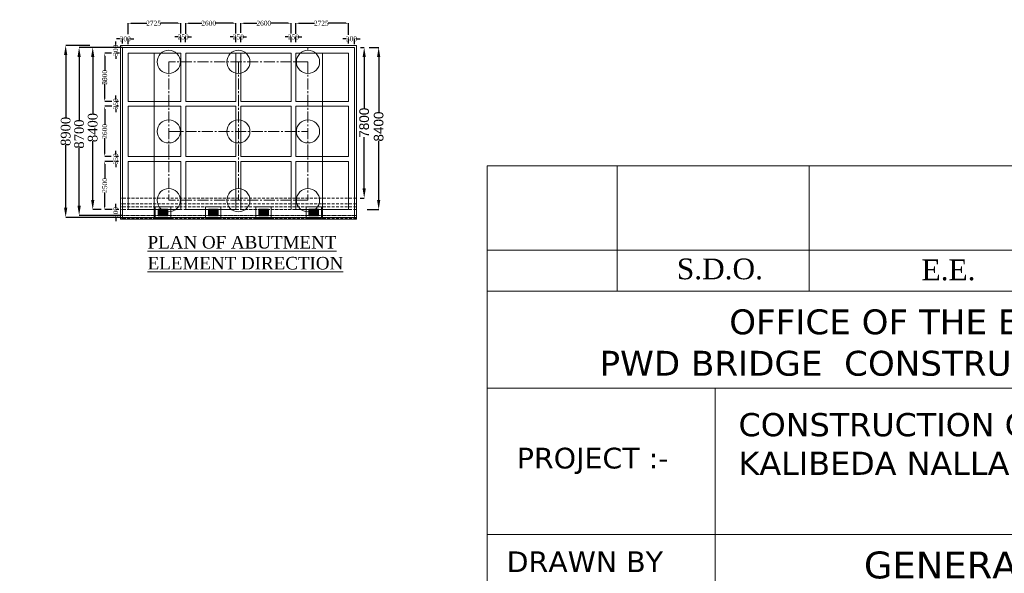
# Model space of a CAD drawing. Header units: millimetres. Extents: x -20950785 to 389010297, y -11535949 to 14056629.
# Tile 368 of 654: x 14741799 to 14843636, y -1653982 to -1596660. Entities that reach past the tile are written whole.
import ezdxf

# ---------------------------------------------------------------- set-up
doc = ezdxf.new("R2010")
doc.units = ezdxf.units.MM
doc.header["$LTSCALE"] = 60
doc.header["$MEASUREMENT"] = 0
doc.linetypes.add('CENTER2', pattern=[28.575, 19.05, -3.175, 3.175, -3.175])
doc.linetypes.add('HIDDEN', pattern=[0.375, 0.25, -0.125])
doc.styles.add('PDF Arial Bold', font='times.ttf')
doc.styles.add('style1', font='txt.shx', dxfattribs={"height": 1})
doc.dimstyles.get("Standard").update_dxf_attribs({"dimtxt": 400, "dimasz": 215, "dimexe": 0.18, "dimexo": 0.0625, "dimgap": 0.09, "dimtad": 0, "dimtih": 1, "dimtoh": 1, "dimdec": 0, "dimzin": 4, "dimdsep": 46, "dimtxsty": 'Standard', "dimblk": 'OPEN90', "dimcen": 0, "dimadec": 0, "dimazin": 1, "dimtfac": 1, "dimtdec": 0, "dimtix": 1, "dimtofl": 0, "dimtmove": 0, "dimatfit": 3, "dimldrblk": 'OPEN30', "dimfxl": 1, "dimtolj": 1, "dimtzin": 0, "dimarcsym": 0})

# ---------------------------------------------------------------- blocks, each defined once
blk = doc.blocks.new('*D1741')
at = {"color": 0, "linetype": 'Continuous', "lineweight": -2, "ltscale": 2, "transparency": 16777216}
for p, q in [((14777051, -1599528), (14777430, -1599528)), ((14777430, -1600528), (14777430, -1605841)), ((14777430, -1614128), (14777430, -1608815)), ((14777020, -1615128), (14777430, -1615128))]:
    blk.add_line(p, q, dxfattribs=at)
at = {"color": 0, "linetype": 'Continuous', "lineweight": 9, "ltscale": 2, "transparency": 16777216}
for points in [[(14777263, -1600528), (14777597, -1600528), (14777430, -1599528)], [(14777263, -1614128), (14777597, -1614128), (14777430, -1615128)]]:
    blk.add_solid(points, dxfattribs=at)
at = {"layer": 'Defpoints', "color": 0, "linetype": 'Continuous', "lineweight": 9, "ltscale": 2, "transparency": 16777216}
for p in [(14777051, -1599528), (14777020, -1615128), (14777430, -1615128)]:
    blk.add_point(p, dxfattribs=at)
at = {"color": 0, "linetype": 'Continuous', "lineweight": 9, "ltscale": 2, "transparency": 16777216, "insert": (14777430, -1607328), "char_height": 1000, "attachment_point": 5, "rotation": 90, "style": 'PDF Arial Bold'}
blk.add_mtext('\\A1;{\\fArial|b0|i0|c0|p34;7800}', dxfattribs=at)
blk = doc.blocks.new('*D1742')
at = {"color": 0, "linetype": 'Continuous', "lineweight": -2, "ltscale": 2, "transparency": 16777216}
for p, q in [((14777944, -1599528), (14778927, -1599528)), ((14778927, -1600528), (14778927, -1606236)), ((14778927, -1615328), (14778927, -1609220)), ((14777727, -1616328), (14778927, -1616328))]:
    blk.add_line(p, q, dxfattribs=at)
at = {"color": 0, "linetype": 'Continuous', "lineweight": 9, "ltscale": 2, "transparency": 16777216}
for points in [[(14778760, -1600528), (14779094, -1600528), (14778927, -1599528)], [(14778760, -1615328), (14779094, -1615328), (14778927, -1616328)]]:
    blk.add_solid(points, dxfattribs=at)
at = {"layer": 'Defpoints', "color": 0, "linetype": 'Continuous', "lineweight": 9, "ltscale": 2, "transparency": 16777216}
for p in [(14777944, -1599528), (14777727, -1616328), (14778927, -1616328)]:
    blk.add_point(p, dxfattribs=at)
at = {"color": 0, "linetype": 'Continuous', "lineweight": 9, "ltscale": 2, "transparency": 16777216, "insert": (14778927, -1607728), "char_height": 1000, "attachment_point": 5, "rotation": 90, "style": 'PDF Arial Bold'}
blk.add_mtext('\\A1;{\\fArial|b0|i0|c0|p34;8400}', dxfattribs=at)
blk = doc.blocks.new('*D1744')
at = {"color": 0, "linetype": 'Continuous', "lineweight": -2, "ltscale": 2, "transparency": 16777216}
for p, q in [((14770367, -1598113), (14770367, -1597028)), ((14770667, -1597029), (14772290, -1597029)), ((14775517, -1597029), (14773702, -1597029)), ((14775817, -1598235), (14775817, -1597028))]:
    blk.add_line(p, q, dxfattribs=at)
at = {"color": 0, "linetype": 'Continuous', "lineweight": 9, "ltscale": 2, "transparency": 16777216}
for points in [[(14770667, -1596979), (14770667, -1597079), (14770367, -1597029)], [(14775517, -1596979), (14775517, -1597079), (14775817, -1597029)]]:
    blk.add_solid(points, dxfattribs=at)
at = {"layer": 'Defpoints', "color": 0, "linetype": 'Continuous', "lineweight": 9, "ltscale": 2, "transparency": 16777216}
for p in [(14770367, -1597029), (14770367, -1598113), (14775817, -1598235)]:
    blk.add_point(p, dxfattribs=at)
at = {"color": 0, "linetype": 'Continuous', "lineweight": 9, "ltscale": 2, "transparency": 16777216, "insert": (14772996, -1597029), "char_height": 500, "attachment_point": 5, "style": 'PDF Arial Bold'}
blk.add_mtext('\\A1;2725', dxfattribs=at)
blk = doc.blocks.new('*D1745')
at = {"color": 0, "linetype": 'Continuous', "lineweight": -2, "ltscale": 2, "transparency": 16777216}
for p, q in [((14764667, -1598023), (14764667, -1597028)), ((14764967, -1597029), (14766329, -1597029)), ((14769567, -1597029), (14767763, -1597029)), ((14769867, -1598080), (14769867, -1597028))]:
    blk.add_line(p, q, dxfattribs=at)
at = {"color": 0, "linetype": 'Continuous', "lineweight": 9, "ltscale": 2, "transparency": 16777216}
for points in [[(14764967, -1596979), (14764967, -1597079), (14764667, -1597029)], [(14769567, -1596979), (14769567, -1597079), (14769867, -1597029)]]:
    blk.add_solid(points, dxfattribs=at)
at = {"layer": 'Defpoints', "color": 0, "linetype": 'Continuous', "lineweight": 9, "ltscale": 2, "transparency": 16777216}
for p in [(14764667, -1597029), (14764667, -1598023), (14769867, -1598080)]:
    blk.add_point(p, dxfattribs=at)
at = {"color": 0, "linetype": 'Continuous', "lineweight": 9, "ltscale": 2, "transparency": 16777216, "insert": (14767046, -1597029), "char_height": 500, "attachment_point": 5, "style": 'PDF Arial Bold'}
blk.add_mtext('\\A1;2600', dxfattribs=at)
blk = doc.blocks.new('*D1746')
at = {"color": 0, "linetype": 'Continuous', "lineweight": -2, "ltscale": 2, "transparency": 16777216}
for p, q in [((14758967, -1598127), (14758967, -1597028)), ((14759267, -1597029), (14760629, -1597029)), ((14763867, -1597029), (14762063, -1597029)), ((14764167, -1598104), (14764167, -1597028))]:
    blk.add_line(p, q, dxfattribs=at)
at = {"color": 0, "linetype": 'Continuous', "lineweight": 9, "ltscale": 2, "transparency": 16777216}
for points in [[(14759267, -1596979), (14759267, -1597079), (14758967, -1597029)], [(14763867, -1596979), (14763867, -1597079), (14764167, -1597029)]]:
    blk.add_solid(points, dxfattribs=at)
at = {"layer": 'Defpoints', "color": 0, "linetype": 'Continuous', "lineweight": 9, "ltscale": 2, "transparency": 16777216}
for p in [(14758967, -1597029), (14758967, -1598127), (14764167, -1598104)]:
    blk.add_point(p, dxfattribs=at)
at = {"color": 0, "linetype": 'Continuous', "lineweight": 9, "ltscale": 2, "transparency": 16777216, "insert": (14761346, -1597029), "char_height": 500, "attachment_point": 5, "style": 'PDF Arial Bold'}
blk.add_mtext('\\A1;2600', dxfattribs=at)
blk = doc.blocks.new('*D1747')
at = {"color": 0, "linetype": 'Continuous', "lineweight": -2, "ltscale": 2, "transparency": 16777216}
for p, q in [((14753017, -1598175), (14753017, -1597028)), ((14753317, -1597029), (14754940, -1597029)), ((14758167, -1597029), (14756352, -1597029)), ((14758467, -1598079), (14758467, -1597028))]:
    blk.add_line(p, q, dxfattribs=at)
at = {"color": 0, "linetype": 'Continuous', "lineweight": 9, "ltscale": 2, "transparency": 16777216}
for points in [[(14753317, -1596979), (14753317, -1597079), (14753017, -1597029)], [(14758167, -1596979), (14758167, -1597079), (14758467, -1597029)]]:
    blk.add_solid(points, dxfattribs=at)
at = {"layer": 'Defpoints', "color": 0, "linetype": 'Continuous', "lineweight": 9, "ltscale": 2, "transparency": 16777216}
for p in [(14753017, -1597029), (14753017, -1598175), (14758467, -1598079)]:
    blk.add_point(p, dxfattribs=at)
at = {"color": 0, "linetype": 'Continuous', "lineweight": 9, "ltscale": 2, "transparency": 16777216, "insert": (14755646, -1597029), "char_height": 500, "attachment_point": 5, "style": 'PDF Arial Bold'}
blk.add_mtext('\\A1;2725', dxfattribs=at)
blk = doc.blocks.new('*D1748')
at = {"color": 0, "linetype": 'Continuous', "lineweight": -2, "ltscale": 2, "transparency": 16777216}
for p, q in [((14769567, -1598447), (14769267, -1598447)), ((14769867, -1598990), (14769867, -1598446)), ((14770367, -1599001), (14770367, -1598446)), ((14770667, -1598447), (14770967, -1598447))]:
    blk.add_line(p, q, dxfattribs=at)
at = {"color": 0, "linetype": 'Continuous', "lineweight": 9, "ltscale": 2, "transparency": 16777216}
for points in [[(14769567, -1598397), (14769567, -1598497), (14769867, -1598447)], [(14770667, -1598397), (14770667, -1598497), (14770367, -1598447)]]:
    blk.add_solid(points, dxfattribs=at)
at = {"layer": 'Defpoints', "color": 0, "linetype": 'Continuous', "lineweight": 9, "ltscale": 2, "transparency": 16777216}
for p in [(14769867, -1598447), (14769867, -1598990), (14770367, -1599001)]:
    blk.add_point(p, dxfattribs=at)
at = {"color": 0, "linetype": 'Continuous', "lineweight": 9, "ltscale": 2, "transparency": 16777216, "insert": (14770117, -1598447), "char_height": 500, "attachment_point": 5, "style": 'PDF Arial Bold'}
blk.add_mtext('\\A1;250', dxfattribs=at)
blk = doc.blocks.new('*D1749')
at = {"color": 0, "linetype": 'Continuous', "lineweight": -2, "ltscale": 2, "transparency": 16777216}
for p, q in [((14763867, -1598447), (14763567, -1598447)), ((14764167, -1598990), (14764167, -1598446)), ((14764667, -1599001), (14764667, -1598446)), ((14764967, -1598447), (14765267, -1598447))]:
    blk.add_line(p, q, dxfattribs=at)
at = {"color": 0, "linetype": 'Continuous', "lineweight": 9, "ltscale": 2, "transparency": 16777216}
for points in [[(14763867, -1598397), (14763867, -1598497), (14764167, -1598447)], [(14764967, -1598397), (14764967, -1598497), (14764667, -1598447)]]:
    blk.add_solid(points, dxfattribs=at)
at = {"layer": 'Defpoints', "color": 0, "linetype": 'Continuous', "lineweight": 9, "ltscale": 2, "transparency": 16777216}
for p in [(14764167, -1598447), (14764167, -1598990), (14764667, -1599001)]:
    blk.add_point(p, dxfattribs=at)
at = {"color": 0, "linetype": 'Continuous', "lineweight": 9, "ltscale": 2, "transparency": 16777216, "insert": (14764417, -1598447), "char_height": 500, "attachment_point": 5, "style": 'PDF Arial Bold'}
blk.add_mtext('\\A1;250', dxfattribs=at)
blk = doc.blocks.new('*D1676')
at = {"color": 0, "linetype": 'Continuous', "lineweight": -2, "ltscale": 2, "transparency": 16777216}
for p, q in [((14758160, -1598447), (14757860, -1598447)), ((14758460, -1598990), (14758460, -1598446)), ((14758960, -1599001), (14758960, -1598446)), ((14759260, -1598447), (14759560, -1598447))]:
    blk.add_line(p, q, dxfattribs=at)
at = {"color": 0, "linetype": 'Continuous', "lineweight": 9, "ltscale": 2, "transparency": 16777216}
for points in [[(14758160, -1598397), (14758160, -1598497), (14758460, -1598447)], [(14759260, -1598397), (14759260, -1598497), (14758960, -1598447)]]:
    blk.add_solid(points, dxfattribs=at)
at = {"layer": 'Defpoints', "color": 0, "linetype": 'Continuous', "lineweight": 9, "ltscale": 2, "transparency": 16777216}
for p in [(14758460, -1598447), (14758460, -1598990), (14758960, -1599001)]:
    blk.add_point(p, dxfattribs=at)
at = {"color": 0, "linetype": 'Continuous', "lineweight": 9, "ltscale": 2, "transparency": 16777216, "insert": (14758710, -1598447), "char_height": 500, "attachment_point": 5, "style": 'PDF Arial Bold'}
blk.add_mtext('\\A1;250', dxfattribs=at)
blk = doc.blocks.new('*D1677')
at = {"color": 0, "linetype": 'Continuous', "lineweight": -2, "ltscale": 2, "transparency": 16777216}
for p, q in [((14775517, -1598647), (14775217, -1598647)), ((14775817, -1599131), (14775817, -1598646)), ((14776416, -1599201), (14776416, -1598646)), ((14776716, -1598647), (14777016, -1598647))]:
    blk.add_line(p, q, dxfattribs=at)
at = {"color": 0, "linetype": 'Continuous', "lineweight": 9, "ltscale": 2, "transparency": 16777216}
for points in [[(14775517, -1598597), (14775517, -1598697), (14775817, -1598647)], [(14776716, -1598597), (14776716, -1598697), (14776416, -1598647)]]:
    blk.add_solid(points, dxfattribs=at)
at = {"layer": 'Defpoints', "color": 0, "linetype": 'Continuous', "lineweight": 9, "ltscale": 2, "transparency": 16777216}
for p in [(14775817, -1598647), (14775817, -1599131), (14776416, -1599201)]:
    blk.add_point(p, dxfattribs=at)
at = {"color": 0, "linetype": 'Continuous', "lineweight": 9, "ltscale": 2, "transparency": 16777216, "insert": (14776116, -1598647), "char_height": 500, "attachment_point": 5, "style": 'PDF Arial Bold'}
blk.add_mtext('\\A1;300', dxfattribs=at)
blk = doc.blocks.new('*D1678')
at = {"color": 0, "linetype": 'Continuous', "lineweight": -2, "ltscale": 2, "transparency": 16777216}
for p, q in [((14752117, -1598647), (14751817, -1598647)), ((14752417, -1599131), (14752417, -1598646)), ((14753016, -1599201), (14753016, -1598646)), ((14753316, -1598647), (14753616, -1598647))]:
    blk.add_line(p, q, dxfattribs=at)
at = {"color": 0, "linetype": 'Continuous', "lineweight": 9, "ltscale": 2, "transparency": 16777216}
for points in [[(14752117, -1598597), (14752117, -1598697), (14752417, -1598647)], [(14753316, -1598597), (14753316, -1598697), (14753016, -1598647)]]:
    blk.add_solid(points, dxfattribs=at)
at = {"layer": 'Defpoints', "color": 0, "linetype": 'Continuous', "lineweight": 9, "ltscale": 2, "transparency": 16777216}
for p in [(14752417, -1598647), (14752417, -1599131), (14753016, -1599201)]:
    blk.add_point(p, dxfattribs=at)
at = {"color": 0, "linetype": 'Continuous', "lineweight": 9, "ltscale": 2, "transparency": 16777216, "insert": (14752716, -1598647), "char_height": 500, "width": 1681.9, "attachment_point": 5, "style": 'PDF Arial Bold'}
blk.add_mtext('\\A1;300', dxfattribs=at)
blk = doc.blocks.new('*D1679')
at = {"color": 0, "linetype": 'Continuous', "lineweight": -2, "ltscale": 2, "transparency": 16777216}
for p, q in [((14751299, -1600128), (14750595, -1600128)), ((14750595, -1600428), (14750595, -1601920)), ((14750595, -1604828), (14750595, -1603336)), ((14751331, -1605128), (14750595, -1605128))]:
    blk.add_line(p, q, dxfattribs=at)
at = {"color": 0, "linetype": 'Continuous', "lineweight": 9, "ltscale": 2, "transparency": 16777216}
for points in [[(14750545, -1600428), (14750645, -1600428), (14750595, -1600128)], [(14750545, -1604828), (14750645, -1604828), (14750595, -1605128)]]:
    blk.add_solid(points, dxfattribs=at)
at = {"layer": 'Defpoints', "color": 0, "linetype": 'Continuous', "lineweight": 9, "ltscale": 2, "transparency": 16777216}
for p in [(14751299, -1600128), (14750595, -1605128), (14751331, -1605128)]:
    blk.add_point(p, dxfattribs=at)
at = {"color": 0, "linetype": 'Continuous', "lineweight": 9, "ltscale": 2, "transparency": 16777216, "insert": (14750595, -1602628), "char_height": 500, "attachment_point": 5, "rotation": 90, "style": 'PDF Arial Bold'}
blk.add_mtext('\\A1;5000', dxfattribs=at)
blk = doc.blocks.new('*D1680')
at = {"color": 0, "linetype": 'Continuous', "lineweight": -2, "ltscale": 2, "transparency": 16777216}
for p, q in [((14751299, -1600128), (14750595, -1600128)), ((14750595, -1600428), (14750595, -1601911)), ((14750595, -1604828), (14750595, -1603345)), ((14751331, -1605128), (14750595, -1605128))]:
    blk.add_line(p, q, dxfattribs=at)
at = {"color": 0, "linetype": 'Continuous', "lineweight": 9, "ltscale": 2, "transparency": 16777216}
for points in [[(14750545, -1600428), (14750645, -1600428), (14750595, -1600128)], [(14750545, -1604828), (14750645, -1604828), (14750595, -1605128)]]:
    blk.add_solid(points, dxfattribs=at)
at = {"layer": 'Defpoints', "color": 0, "linetype": 'Continuous', "lineweight": 9, "ltscale": 2, "transparency": 16777216}
for p in [(14751299, -1600128), (14750595, -1605128), (14751331, -1605128)]:
    blk.add_point(p, dxfattribs=at)
at = {"color": 0, "linetype": 'Continuous', "lineweight": 9, "ltscale": 2, "transparency": 16777216, "insert": (14750595, -1602628), "char_height": 500, "attachment_point": 5, "rotation": 90, "style": 'PDF Arial Bold'}
blk.add_mtext('\\A1;2500', dxfattribs=at)
blk = doc.blocks.new('*D1681')
at = {"color": 0, "linetype": 'Continuous', "lineweight": -2, "ltscale": 2, "transparency": 16777216}
for p, q in [((14751443, -1611328), (14750595, -1611328)), ((14750595, -1611628), (14750595, -1613111)), ((14750595, -1616028), (14750595, -1614545)), ((14751364, -1616328), (14750595, -1616328))]:
    blk.add_line(p, q, dxfattribs=at)
at = {"color": 0, "linetype": 'Continuous', "lineweight": 9, "ltscale": 2, "transparency": 16777216}
for points in [[(14750545, -1611628), (14750645, -1611628), (14750595, -1611328)], [(14750545, -1616028), (14750645, -1616028), (14750595, -1616328)]]:
    blk.add_solid(points, dxfattribs=at)
at = {"layer": 'Defpoints', "color": 0, "linetype": 'Continuous', "lineweight": 9, "ltscale": 2, "transparency": 16777216}
for p in [(14751443, -1611328), (14750595, -1616328), (14751364, -1616328)]:
    blk.add_point(p, dxfattribs=at)
at = {"color": 0, "linetype": 'Continuous', "lineweight": 9, "ltscale": 2, "transparency": 16777216, "insert": (14750595, -1613828), "char_height": 500, "attachment_point": 5, "rotation": 90, "style": 'PDF Arial Bold'}
blk.add_mtext('\\A1;2500', dxfattribs=at)
blk = doc.blocks.new('*D1682')
at = {"color": 0, "linetype": 'Continuous', "lineweight": -2, "ltscale": 2, "transparency": 16777216}
for p, q in [((14751315, -1605628), (14750595, -1605628)), ((14750595, -1605928), (14750595, -1607511)), ((14750595, -1610528), (14750595, -1608945)), ((14751270, -1610828), (14750595, -1610828))]:
    blk.add_line(p, q, dxfattribs=at)
at = {"color": 0, "linetype": 'Continuous', "lineweight": 9, "ltscale": 2, "transparency": 16777216}
for points in [[(14750545, -1605928), (14750645, -1605928), (14750595, -1605628)], [(14750545, -1610528), (14750645, -1610528), (14750595, -1610828)]]:
    blk.add_solid(points, dxfattribs=at)
at = {"layer": 'Defpoints', "color": 0, "linetype": 'Continuous', "lineweight": 9, "ltscale": 2, "transparency": 16777216}
for p in [(14751315, -1605628), (14750595, -1610828), (14751270, -1610828)]:
    blk.add_point(p, dxfattribs=at)
at = {"color": 0, "linetype": 'Continuous', "lineweight": 9, "ltscale": 2, "transparency": 16777216, "insert": (14750595, -1608228), "char_height": 500, "attachment_point": 5, "rotation": 90, "style": 'PDF Arial Bold'}
blk.add_mtext('\\A1;2600', dxfattribs=at)
blk = doc.blocks.new('*D1683')
at = {"color": 0, "linetype": 'Continuous', "lineweight": -2, "ltscale": 2, "transparency": 16777216}
for p, q in [((14751726, -1604828), (14751726, -1604528)), ((14752032.9375, -1605128), (14751725.82, -1605128)), ((14752003.9375, -1605628), (14751725.82, -1605628)), ((14751726, -1605928), (14751726, -1606228))]:
    blk.add_line(p, q, dxfattribs=at)
at = {"color": 0, "linetype": 'Continuous', "lineweight": 9, "ltscale": 2, "transparency": 16777216}
for points in [[(14751676, -1604828), (14751776, -1604828), (14751726, -1605128)], [(14751676, -1605928), (14751776, -1605928), (14751726, -1605628)]]:
    blk.add_solid(points, dxfattribs=at)
at = {"layer": 'Defpoints', "color": 0, "linetype": 'Continuous', "lineweight": 9, "ltscale": 2, "transparency": 16777216}
for p in [(14751726, -1605628), (14752004, -1605628), (14752033, -1605128)]:
    blk.add_point(p, dxfattribs=at)
at = {"color": 0, "linetype": 'Continuous', "lineweight": 9, "ltscale": 2, "transparency": 16777216, "insert": (14751726, -1605378), "char_height": 500, "attachment_point": 5, "rotation": 90, "style": 'PDF Arial Bold'}
blk.add_mtext('\\A1;250', dxfattribs=at)
blk = doc.blocks.new('*D1684')
at = {"color": 0, "linetype": 'Continuous', "lineweight": -2, "ltscale": 2, "transparency": 16777216}
for p, q in [((14752032.9375, -1610828), (14751725.82, -1610828)), ((14751726, -1610528), (14751726, -1610228)), ((14752003.9375, -1611328), (14751725.82, -1611328)), ((14751726, -1611628), (14751726, -1611928))]:
    blk.add_line(p, q, dxfattribs=at)
at = {"color": 0, "linetype": 'Continuous', "lineweight": 9, "ltscale": 2, "transparency": 16777216}
for points in [[(14751676, -1610528), (14751776, -1610528), (14751726, -1610828)], [(14751676, -1611628), (14751776, -1611628), (14751726, -1611328)]]:
    blk.add_solid(points, dxfattribs=at)
at = {"layer": 'Defpoints', "color": 0, "linetype": 'Continuous', "lineweight": 9, "ltscale": 2, "transparency": 16777216}
for p in [(14752033, -1610828), (14751726, -1611328), (14752004, -1611328)]:
    blk.add_point(p, dxfattribs=at)
at = {"color": 0, "linetype": 'Continuous', "lineweight": 9, "ltscale": 2, "transparency": 16777216, "insert": (14751726, -1611078), "char_height": 500, "attachment_point": 5, "rotation": 90, "style": 'PDF Arial Bold'}
blk.add_mtext('\\A1;250', dxfattribs=at)
blk = doc.blocks.new('*D1685')
at = {"color": 0, "linetype": 'Continuous', "lineweight": -2, "ltscale": 2, "transparency": 16777216}
for p, q in [((14752071.195, -1599528), (14751725.82, -1599528)), ((14751726, -1599228), (14751726, -1598928)), ((14752128.9375, -1600128), (14751725.82, -1600128)), ((14751726, -1600428), (14751726, -1600728))]:
    blk.add_line(p, q, dxfattribs=at)
at = {"color": 0, "linetype": 'Continuous', "lineweight": 9, "ltscale": 2, "transparency": 16777216}
for points in [[(14751676, -1599228), (14751776, -1599228), (14751726, -1599528)], [(14751676, -1600428), (14751776, -1600428), (14751726, -1600128)]]:
    blk.add_solid(points, dxfattribs=at)
at = {"layer": 'Defpoints', "color": 0, "linetype": 'Continuous', "lineweight": 9, "ltscale": 2, "transparency": 16777216}
for p in [(14752071.2575, -1599528), (14751726, -1600128), (14752129, -1600128)]:
    blk.add_point(p, dxfattribs=at)
at = {"color": 0, "linetype": 'Continuous', "lineweight": 9, "ltscale": 2, "transparency": 16777216, "insert": (14751726, -1599828), "char_height": 500, "attachment_point": 5, "rotation": 90, "style": 'PDF Arial Bold'}
blk.add_mtext('\\A1;300', dxfattribs=at)
blk = doc.blocks.new('*D1686')
at = {"color": 0, "linetype": 'Continuous', "lineweight": -2, "ltscale": 2, "transparency": 16777216}
for p, q in [((14751726, -1616028), (14751726, -1615728)), ((14752062.9375, -1616328), (14751725.82, -1616328)), ((14752003.9375, -1616928), (14751725.82, -1616928)), ((14751726, -1617228), (14751726, -1617528))]:
    blk.add_line(p, q, dxfattribs=at)
at = {"color": 0, "linetype": 'Continuous', "lineweight": 9, "ltscale": 2, "transparency": 16777216}
for points in [[(14751676, -1616028), (14751776, -1616028), (14751726, -1616328)], [(14751676, -1617228), (14751776, -1617228), (14751726, -1616928)]]:
    blk.add_solid(points, dxfattribs=at)
at = {"layer": 'Defpoints', "color": 0, "linetype": 'Continuous', "lineweight": 9, "ltscale": 2, "transparency": 16777216}
for p in [(14751726, -1616928), (14752004, -1616928), (14752063, -1616328)]:
    blk.add_point(p, dxfattribs=at)
at = {"color": 0, "linetype": 'Continuous', "lineweight": 9, "ltscale": 2, "transparency": 16777216, "insert": (14751726, -1616628), "char_height": 500, "attachment_point": 5, "rotation": 90, "style": 'PDF Arial Bold'}
blk.add_mtext('\\A1;300', dxfattribs=at)
blk = doc.blocks.new('*D1687')
at = {"color": 0, "linetype": 'Continuous', "lineweight": -2, "ltscale": 2, "transparency": 16777216}
for p, q in [((14749040, -1599328), (14746554, -1599328)), ((14746554, -1600328), (14746554, -1606822)), ((14746554, -1616128), (14746554, -1609634)), ((14752217, -1617128), (14746554, -1617128))]:
    blk.add_line(p, q, dxfattribs=at)
at = {"color": 0, "linetype": 'Continuous', "lineweight": 9, "ltscale": 2, "transparency": 16777216}
for points in [[(14746387, -1600328), (14746721, -1600328), (14746554, -1599328)], [(14746387, -1616128), (14746721, -1616128), (14746554, -1617128)]]:
    blk.add_solid(points, dxfattribs=at)
at = {"layer": 'Defpoints', "color": 0, "linetype": 'Continuous', "lineweight": 9, "ltscale": 2, "transparency": 16777216}
for p in [(14749040, -1599328), (14746554, -1617128), (14752217, -1617128)]:
    blk.add_point(p, dxfattribs=at)
at = {"color": 0, "linetype": 'Continuous', "lineweight": 9, "ltscale": 2, "transparency": 16777216, "insert": (14746554, -1608228), "char_height": 1000, "attachment_point": 5, "rotation": 90, "style": 'PDF Arial Bold'}
blk.add_mtext('\\A1;8900', dxfattribs=at)
blk = doc.blocks.new('*D1688')
at = {"color": 0, "linetype": 'Continuous', "lineweight": -2, "ltscale": 2, "transparency": 16777216}
for p, q in [((14750161, -1599528), (14749351, -1599528)), ((14749351, -1600528), (14749351, -1606422)), ((14749351, -1615328), (14749351, -1609234)), ((14750213, -1616328), (14749351, -1616328))]:
    blk.add_line(p, q, dxfattribs=at)
at = {"color": 0, "linetype": 'Continuous', "lineweight": 9, "ltscale": 2, "transparency": 16777216}
for points in [[(14749184, -1600528), (14749518, -1600528), (14749351, -1599528)], [(14749184, -1615328), (14749518, -1615328), (14749351, -1616328)]]:
    blk.add_solid(points, dxfattribs=at)
at = {"layer": 'Defpoints', "color": 0, "linetype": 'Continuous', "lineweight": 9, "ltscale": 2, "transparency": 16777216}
for p in [(14750161, -1599528), (14749351, -1616328), (14750213, -1616328)]:
    blk.add_point(p, dxfattribs=at)
at = {"color": 0, "linetype": 'Continuous', "lineweight": 9, "ltscale": 2, "transparency": 16777216, "insert": (14749351, -1607828), "char_height": 1000, "attachment_point": 5, "rotation": 90, "style": 'PDF Arial Bold'}
blk.add_mtext('\\A1;8400', dxfattribs=at)
blk = doc.blocks.new('*D1689')
at = {"color": 0, "linetype": 'Continuous', "lineweight": -2, "ltscale": 2, "transparency": 16777216}
for p, q in [((14752417, -1599528), (14747946, -1599528)), ((14747946, -1600528), (14747946, -1607097)), ((14747946, -1615928), (14747946, -1609909)), ((14752417, -1616928), (14747946, -1616928))]:
    blk.add_line(p, q, dxfattribs=at)
at = {"color": 0, "linetype": 'Continuous', "lineweight": 9, "ltscale": 2, "transparency": 16777216}
for points in [[(14747779, -1600528), (14748113, -1600528), (14747946, -1599528)], [(14747779, -1615928), (14748113, -1615928), (14747946, -1616928)]]:
    blk.add_solid(points, dxfattribs=at)
at = {"layer": 'Defpoints', "color": 0, "linetype": 'Continuous', "lineweight": 9, "ltscale": 2, "transparency": 16777216}
for p in [(14752417, -1599528), (14747946, -1616928), (14752417, -1616928)]:
    blk.add_point(p, dxfattribs=at)
at = {"color": 0, "linetype": 'Continuous', "lineweight": 9, "ltscale": 2, "transparency": 16777216, "insert": (14747946, -1608503), "char_height": 1000, "attachment_point": 5, "rotation": 90, "style": 'PDF Arial Bold'}
blk.add_mtext('\\A1;8700', dxfattribs=at)

msp = doc.modelspace()

# ---------------------------------------------------------------- hatches: boundary and pattern name
at = {"linetype": 'Continuous', "lineweight": 9, "ltscale": 2}
h = msp.add_hatch(dxfattribs=at)
h.set_pattern_fill('GOST_GROUND', scale=10, angle=-90)
h.set_pattern_definition([(315, (17769474, 20788669), (-3e-14, -141.42135624), [200]), (315, (17769474, 20788639), (-3e-14, -141.42135624), [200]), (315, (17769474, 20788609), (-3e-14, -141.42135624), [200])])
h.paths.add_polyline_path([(14756117, -1616278), (14756117, -1616978), (14757117, -1616978), (14757117, -1616278)])
h = msp.add_hatch(dxfattribs=at)
h.set_pattern_fill('GOST_GROUND', scale=10, angle=-90)
h.set_pattern_definition([(315, (17774674, 20788669), (-3e-14, -141.42135624), [200]), (315, (17774674, 20788639), (-3e-14, -141.42135624), [200]), (315, (17774674, 20788609), (-3e-14, -141.42135624), [200])])
h.paths.add_polyline_path([(14761317, -1616278), (14761317, -1616978), (14762317, -1616978), (14762317, -1616278)])
h = msp.add_hatch(dxfattribs=at)
h.set_pattern_fill('GOST_GROUND', scale=10, angle=-90)
h.set_pattern_definition([(315, (17779874, 20788669), (-3e-14, -141.42135624), [200]), (315, (17779874, 20788639), (-3e-14, -141.42135624), [200]), (315, (17779874, 20788609), (-3e-14, -141.42135624), [200])])
h.paths.add_polyline_path([(14766517, -1616278), (14766517, -1616978), (14767517, -1616978), (14767517, -1616278)])
h = msp.add_hatch(dxfattribs=at)
h.set_pattern_fill('GOST_GROUND', scale=10, angle=-90)
h.set_pattern_definition([(315, (17785074, 20788669), (-3e-14, -141.42135624), [200]), (315, (17785074, 20788639), (-3e-14, -141.42135624), [200]), (315, (17785074, 20788609), (-3e-14, -141.42135624), [200])])
h.paths.add_polyline_path([(14771717, -1616278), (14771717, -1616978), (14772717, -1616978), (14772717, -1616278)])

# ---------------------------------------------------------------- linework, layer by layer
at = {"color": 7, "linetype": 'Continuous', "lineweight": 9, "ltscale": 2}
for p, q in [((14752217, -1617328), (14752217, -1599328)), ((14776617, -1599328), (14752217, -1599328)), ((14752417, -1617328), (14752417, -1599528)), ((14776417, -1599528), (14752417, -1599528)), ((14771617, -1599750.21), (14771617, -1599528)), ((14776417, -1615278), (14776417, -1599528)), ((14776617, -1617328), (14776617, -1599328)), ((14753017, -1605128), (14753017, -1600128)), ((14758467, -1600128), (14753017, -1600128)), ((14755717, -1600128), (14755717, -1617328)), ((14758467, -1605128), (14758467, -1600128)), ((14758967, -1605128), (14758967, -1600128)), ((14764167, -1600128), (14758967, -1600128)), ((14764167, -1605128), (14764167, -1600128)), ((14764667, -1600128), (14764167, -1600128)), ((14764667, -1605128), (14764667, -1600128)), ((14769867, -1600128), (14764667, -1600128)), ((14769867, -1605128), (14769867, -1600128)), ((14770367, -1605128), (14770367, -1600128)), ((14775817, -1600128), (14770367, -1600128)), ((14773117, -1600128), (14773117, -1617328)), ((14775817, -1605128), (14775817, -1600128)), ((14753017, -1605128), (14756917, -1605128)), ((14753017, -1605128), (14758467, -1605128)), ((14753017, -1610828), (14753017, -1605628)), ((14753017, -1605628), (14758467, -1605628)), ((14758467, -1610828), (14758467, -1605628)), ((14758967, -1605128), (14764167, -1605128)), ((14758967, -1610828), (14758967, -1605628)), ((14758967, -1605628), (14764167, -1605628)), ((14763817, -1605128), (14764167, -1605128)), ((14764167, -1610828), (14764167, -1605628)), ((14764667, -1605128), (14769867, -1605128)), ((14764667, -1610828), (14764667, -1605628)), ((14764667, -1605628), (14769867, -1605628)), ((14769867, -1610828), (14769867, -1605628)), ((14770367, -1605128), (14775817, -1605128)), ((14770367, -1610828), (14770367, -1605628)), ((14770367, -1605628), (14775817, -1605628)), ((14775817, -1610828), (14775817, -1605628)), ((14753017, -1610828), (14758467, -1610828)), ((14758967, -1610828), (14764167, -1610828)), ((14764667, -1610828), (14769867, -1610828)), ((14770367, -1610828), (14775817, -1610828)), ((14753017, -1616328), (14753017, -1611328)), ((14753017, -1611328), (14756917, -1611328)), ((14753017, -1611328), (14758467, -1611328)), ((14758467, -1616328), (14758467, -1611328)), ((14758967, -1616328), (14758967, -1611328)), ((14758967, -1611328), (14764167, -1611328)), ((14763817, -1611328), (14764167, -1611328)), ((14764167, -1616328), (14764167, -1611328)), ((14764667, -1616328), (14764667, -1611328)), ((14764667, -1611328), (14769867, -1611328)), ((14769867, -1616328), (14769867, -1611328)), ((14770367, -1616328), (14770367, -1611328)), ((14770367, -1611328), (14775817, -1611328)), ((14775817, -1616328), (14775817, -1611328)), ((14790135.04, -1611800.68, -16236.32), (14790135.04, -1666785)), ((14755817, -1617228), (14755817, -1616028)), ((14755817, -1616028), (14757417, -1616028)), ((14757417, -1616028), (14757417, -1617228)), ((14761017, -1617228), (14761017, -1616028)), ((14761017, -1616028), (14762617, -1616028)), ((14762617, -1616028), (14762617, -1617228)), ((14766217, -1617228), (14766217, -1616028)), ((14766217, -1616028), (14767817, -1616028)), ((14767817, -1616028), (14767817, -1617228)), ((14771417, -1617228), (14771417, -1616028)), ((14771417, -1616028), (14773017, -1616028)), ((14773017, -1616028), (14773017, -1617228)), ((14776417, -1615278), (14776417, -1617328)), ((14776617, -1617128), (14752217, -1617128)), ((14753017, -1616328), (14756917, -1616328)), ((14755217, -1616328), (14758467, -1616328)), ((14755217, -1616328), (14758467, -1616328)), ((14755217, -1616328), (14758467, -1616328)), ((14757117, -1616278), (14756117, -1616278)), ((14756117, -1616278), (14756117, -1616978)), ((14757117, -1616978), (14756117, -1616978)), ((14757117, -1616278), (14757117, -1616978)), ((14758967, -1616328), (14763217, -1616328)), ((14758967, -1616328), (14763217, -1616328)), ((14758967, -1616328), (14763217, -1616328)), ((14762317, -1616278), (14761317, -1616278)), ((14761317, -1616278), (14761317, -1616978)), ((14762317, -1616978), (14761317, -1616978)), ((14762317, -1616278), (14762317, -1616978)), ((14767517, -1616278), (14766517, -1616278)), ((14766517, -1616278), (14766517, -1616978)), ((14767517, -1616978), (14766517, -1616978)), ((14767517, -1616278), (14767517, -1616978)), ((14770367, -1616328), (14775817, -1616328)), ((14772717, -1616278), (14771717, -1616278)), ((14771717, -1616278), (14771717, -1616978)), ((14772717, -1616978), (14771717, -1616978)), ((14772717, -1616278), (14772717, -1616978)), ((14776617, -1617328), (14752217, -1617328)), ((14757417, -1617228), (14755817, -1617228)), ((14762617, -1617228), (14761017, -1617228)), ((14767817, -1617228), (14766217, -1617228)), ((14773017, -1617228), (14771417, -1617228))]:
    msp.add_line(p, q, dxfattribs=at)
at = {"color": 7, "linetype": 'CENTER2', "lineweight": 9}
for p, q in [((14757217, -1601028), (14757217, -1615350.21)), ((14771617, -1601028), (14757217, -1601028)), ((14757217, -1601028), (14757217, -1608228)), ((14764417, -1601028), (14764417, -1615350.21)), ((14771617, -1601028), (14771617, -1615350.21)), ((14757217, -1608228), (14771617, -1608228)), ((14771617, -1615350.21), (14757217, -1615350.21))]:
    msp.add_line(p, q, dxfattribs=at)
at = {"linetype": 'Continuous', "lineweight": 9}
for p, q in [((14790135.04, -1611800.68, -16236.32), (14911868.7, -1611800.68, -16236.32)), ((14803598.57, -1611800.68, -16236.32), (14803598.57, -1624769.16, -16236.32)), ((14823457.11, -1620992.91, -16236.32), (14823457.11, -1611800.68, -16236.32)), ((14823457.11, -1611800.68, -16236.32), (14823457.11, -1624769.16, -16236.32)), ((14790135.04, -1620522.9, -16236.32), (14911868.7, -1620522.9, -16236.32)), ((14790135.04, -1624769.16, -16236.32), (14911868.7, -1624769.16, -16236.32)), ((14790160.16, -1634808.74, -16236.32), (14911868.7, -1634808.74, -16236.32)), ((14813728.06, -1634808.74, 1319.08), (14813728.06, -1666785, 1319.08)), ((14790160.16, -1649951.23, -7954.27), (14799315.48, -1649951.23, -4572.38)), ((14799315.48, -1649951.23, 1319.08), (14911868.7, -1649951.23, 42895.18))]:
    msp.add_line(p, q, dxfattribs=at)
at = {"color": 7, "linetype": 'HIDDEN', "lineweight": 9, "ltscale": 20}
for p, q in [((14776617, -1615128), (14752217, -1615128)), ((14776617, -1615728), (14752217, -1615728)), ((14776617, -1616028), (14752217, -1616028)), ((14776617, -1616328), (14752217, -1616328)), ((14764667, -1616328), (14769867, -1616328)), ((14764667, -1616328), (14769867, -1616328)), ((14776617, -1617228), (14752217, -1617228))]:
    msp.add_line(p, q, dxfattribs=at)
at = {"color": 7, "linetype": 'HIDDEN', "lineweight": 9, "ltscale": 2}
for p, q in [((14776617, -1616928), (14752217, -1616928)), ((14761217, -1616328), (14764167, -1616328)), ((14761217, -1616328), (14764167, -1616328)), ((14776617, -1617328), (14752217, -1617328))]:
    msp.add_line(p, q, dxfattribs=at)
at = {"color": 7, "linetype": 'Continuous', "lineweight": 9, "ltscale": 2}
for centre, radius in [((14727501.5, -1533338), 347474.95), ((14757217, -1601028), 1200), ((14764417, -1601028), 1200), ((14771617, -1601028), 1200), ((14757217, -1608228), 1200), ((14764417, -1608228), 1200), ((14771617, -1608228), 1200), ((14757217, -1615350.21), 1200), ((14764417, -1615350.21), 1200), ((14771617, -1615350.21), 1200)]:
    msp.add_circle(centre, radius, dxfattribs=at)

# ---------------------------------------------------------------- texts
at = {"color": 7, "linetype": 'Continuous', "lineweight": 9, "ltscale": 2, "insert": (14606815.67, -1615916.65), "char_height": 900, "attachment_point": 1, "style": 'PDF Arial Bold'}
msp.add_mtext_dynamic_manual_height_columns('\\pi1240.70522,t5740.70522;Moderately \\P\\pi690.45288,t5190.45288;Stronge Rock', width=8577.0125, gutter_width=1, heights=[0], dxfattribs=at)
at = {"linetype": 'Continuous', "lineweight": 9, "attachment_point": 1}
for s, insert, char_height, width in [('{\\fTimes New Roman|b0|i0|c0|p18;\\LPLAN OF ABUTMENT ELEMENT DIRECTION\\Fitalicc|c0; }', (14755031.6, -1619054.12), 1300, 23779.3902), ('\\pi7448.80773;{\\fTimes New Roman|b0|i0|c0|p18;\\LCertified that the boring details  shown are correct.}', (11996265.89, -1637530.04), 1915.15152, 72153.3279), ('\\pi7448.80773;{\\fTimes New Roman|b0|i0|c0|p18;\\LCertified that the boring details  shown are correct.}', (13354190.39, -1637530.04), 1915.15152, 72153.3279), ('\\pi7448.80773;{\\fTimes New Roman|b0|i0|c0|p18;\\LCertified that the boring details  shown are correct.}', (14580788.89, -1637530.04), 1915.15152, 72153.3279)]:
    msp.add_mtext(s, dxfattribs=dict(at, insert=insert, char_height=char_height, width=width))
at = {"linetype": 'Continuous', "lineweight": 9, "attachment_point": 1, "style": 'style1'}
for s, insert, char_height in [('{\\fTimes New Roman|b0|i0|c0|p18;\\H0.96451x;S.D.O.     \\H1.0368x;                    }', (14809764.97, -1621391.04, 32003.56), 2222.8936), ('{\\fTimes New Roman|b0|i0|c0|p18;\\H0.96451x;E.E.  \\H1.0368x;                       }', (14835081.55, -1621488.83, -16236.32), 2222.8936), ('{\\fTimes New Roman|b0|i0|c0|p18;                        \\fVerdana|b0|i0|c0|p34;\\H1.15741x;OFFICE OF THE EXECUTIVE ENGINEER \\P      PWD BRIDGE  CONSTRUCTION DIVISION  KANKER (C.G.)   }', (14795039.51, -1626657.19, -54828.22), 2222.89356), ('{\\fVerdana|b0|i0|c0|p34;\\H0.96451x;PROJECT :-    \\fTimes New Roman|b0|i0|c0|p18;\\H1.0368x;                   }', (14793214.43, -1640981.27, -64476.19), 2222.89356), ('{\\fVerdana|b0|i0|c0|p34;\\H0.96451x;DRAWN BY  \\fTimes New Roman|b0|i0|c0|p18; \\H1.0368x;                     }', (14792163.32, -1651710.76, 32003.56), 2222.89356), ('{\\fVerdana|b0|i0|c0|p34;GENERAL ARRANGEMENT DRAWING       \\fTimes New Roman|b0|i0|c0|p18;                }', (14829115.21, -1651724.37, -16236.32), 2778.61696)]:
    msp.add_mtext(s, dxfattribs=dict(at, insert=insert, char_height=char_height))
at = {"linetype": 'Continuous', "lineweight": 9, "insert": (14816142.91, -1637388.5, -64476.19), "char_height": 2400, "width": 94895.4901, "attachment_point": 1, "style": 'style1'}
msp.add_mtext('{\\fVerdana|b0|i0|c0|p34;CONSTRUCTION OF HIGH  LEVEL BRIDGE ACROSS KALIBEDA NALLA IN KM-2/10 ON MAKDI-HIRAPUR ROAD.\\fTimes New Roman|b0|i0|c0|p18;   }', dxfattribs=at)

# ---------------------------------------------------------------- dimensions: what is measured, and where the dimension line sits
at = {"color": 7, "linetype": 'Continuous', "lineweight": 9, "ltscale": 2}
for base, p1, p2, text, picture, middle in [((14753017, -1597028.65), (14758467, -1598078.65), (14753017, -1598174.65), '2725', '*D1747', (14755646, -1597028.65)), ((14758967, -1597028.65), (14764167, -1598103.65), (14758967, -1598126.65), '2600', '*D1746', (14761346, -1597028.65)), ((14764667, -1597028.65), (14769867, -1598079.65), (14764667, -1598022.65), '2600', '*D1745', (14767046, -1597028.65)), ((14770367, -1597028.65), (14775817, -1598234.65), (14770367, -1598112.65), '2725', '*D1744', (14772996, -1597028.65)), ((14752417, -1598646.65), (14753016, -1599200.65), (14752417, -1599130.65), '300', '*D1678', (14752716.5, -1598646.65)), ((14758460, -1598446.65), (14758960, -1599000.65), (14758460, -1598989.65), '250', '*D1676', (14758710, -1598446.65)), ((14764167, -1598446.65), (14764667, -1599000.65), (14764167, -1598989.65), '250', '*D1749', (14764417, -1598446.65)), ((14769867, -1598446.65), (14770367, -1599000.65), (14769867, -1598989.65), '250', '*D1748', (14770117, -1598446.65)), ((14775817, -1598646.65), (14776416, -1599200.65), (14775817, -1599130.65), '300', '*D1677', (14776116.5, -1598646.65))]:
    dim = msp.add_linear_dim(base=base, p1=p1, p2=p2, text=text, dimstyle='Standard', override={"dimtxt": 500, "dimasz": 300, "dimtxsty": 'PDF Arial Bold', "dimfxl": 300}, dxfattribs=at)
    dim.commit()
    dim.dimension.update_dxf_attribs({"geometry": picture, "text_midpoint": middle, "dimtype": 160})
for base, p1, p2, text, picture, middle in [((14746554, -1617128), (14749040, -1599328), (14752217, -1617128), '8900', '*D1687', (14746554, -1608228)), ((14747946, -1616928), (14752417, -1599528), (14752417, -1616928), '8700', '*D1689', (14747946, -1608503)), ((14749351, -1616328), (14750161, -1599528), (14750212.76, -1616328), '8400', '*D1688', (14749351, -1607828)), ((14777430, -1615128), (14777051, -1599528), (14777020, -1615128), '{\\fArial|b0|i0|c0|p34;7800}', '*D1741', (14777430, -1607328)), ((14778927, -1616328), (14777944, -1599528), (14777727, -1616328), '{\\fArial|b0|i0|c0|p34;8400}', '*D1742', (14778927, -1607728))]:
    dim = msp.add_linear_dim(base=base, p1=p1, p2=p2, angle=270, text=text, dimstyle='Standard', override={"dimtxt": 1000, "dimasz": 1000, "dimtxsty": 'PDF Arial Bold', "dimfxl": 300}, dxfattribs=at)
    dim.commit()
    dim.dimension.update_dxf_attribs({"geometry": picture, "text_midpoint": middle, "dimtype": 160, "text_rotation": 90})
for base, p1, p2, text, picture, middle in [((14751726, -1600128), (14752071.26, -1599528), (14752129, -1600128), '300', '*D1685', (14751726, -1599828)), ((14750595, -1605128), (14751299, -1600128), (14751331, -1605128), '2500', '*D1680', (14750595, -1602628)), ((14751726, -1605628), (14752033, -1605128), (14752004, -1605628), '250', '*D1683', (14751726, -1605378)), ((14750595, -1610828), (14751315, -1605628), (14751270, -1610828), '2600', '*D1682', (14750595, -1608228)), ((14751726, -1611328), (14752033, -1610828), (14752004, -1611328), '250', '*D1684', (14751726, -1611078)), ((14750595, -1616328), (14751443, -1611328), (14751364, -1616328), '2500', '*D1681', (14750595, -1613828)), ((14751726, -1616928), (14752063, -1616328), (14752004, -1616928), '300', '*D1686', (14751726, -1616628))]:
    dim = msp.add_linear_dim(base=base, p1=p1, p2=p2, angle=270, text=text, dimstyle='Standard', override={"dimtxt": 500, "dimasz": 300, "dimtxsty": 'PDF Arial Bold', "dimfxl": 300}, dxfattribs=at)
    dim.commit()
    dim.dimension.update_dxf_attribs({"geometry": picture, "text_midpoint": middle, "text_rotation": 90})
dim = msp.add_linear_dim(base=(14750595, -1605128), p1=(14751299, -1600128), p2=(14751331, -1605128), angle=270, dimstyle='Standard', override={"dimtxt": 500, "dimasz": 300, "dimtxsty": 'PDF Arial Bold', "dimfxl": 300}, dxfattribs=at)
dim.commit()
dim.dimension.update_dxf_attribs({"geometry": '*D1679', "text_midpoint": (14750595, -1602628), "text_rotation": 90})

doc.saveas('drawing.dxf')
